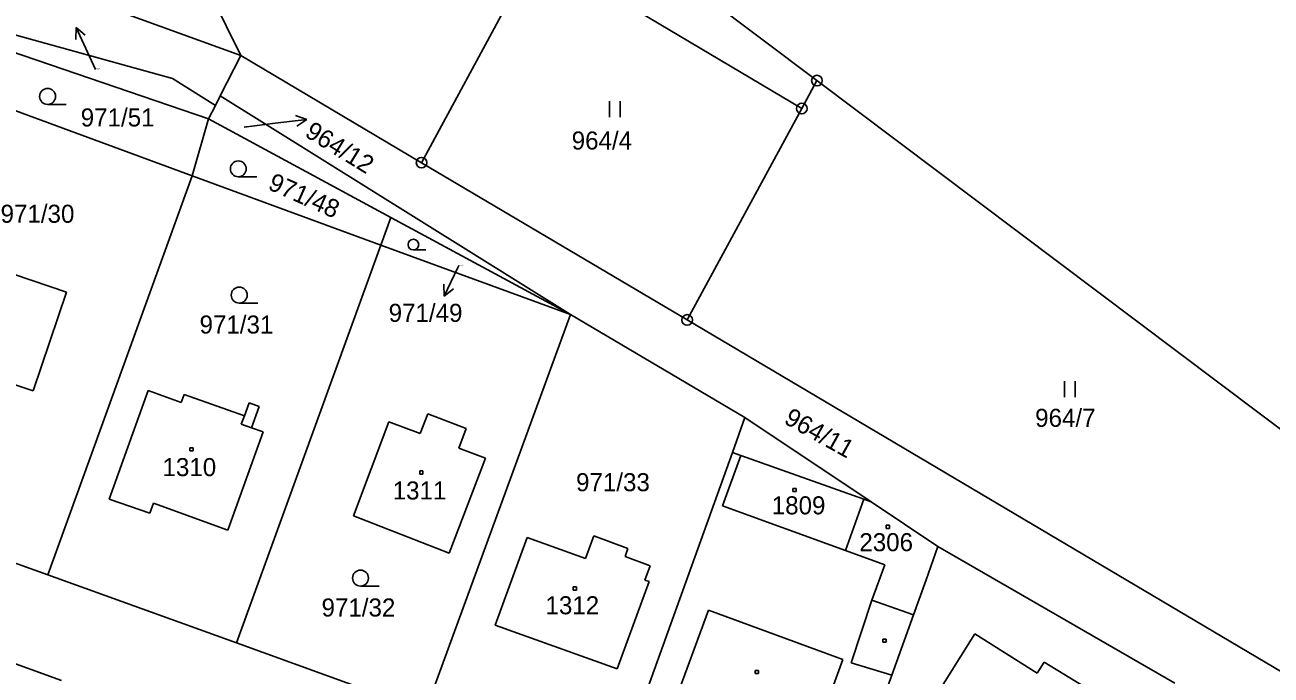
# Model space of a CAD drawing. Extents: x -795483 to -789093, y -1112258 to -1108741.
# Drawn here: x -791447.9 to -791330.6, y -1109247.2 to -1109186 of the extents above; entities that cross this region are included whole.
import ezdxf

# ---------------------------------------------------------------- set-up
doc = ezdxf.new("R2010")
doc.units = 0
for name, color, linetype in [('Komunikace', 7, 'Continuous'), ('Vrstva 1', 7, 'Continuous'), ('Vrstva 14', 7, 'Continuous'), ('Vrstva 15', 7, 'Continuous'), ('Vrstva 16', 7, 'Continuous'), ('Vrstva 2', 7, 'Continuous'), ('Vrstva 23', 7, 'Continuous'), ('Vrstva 25', 7, 'Continuous'), ('Vrstva 28', 7, 'Continuous')]:
    doc.layers.add(name, color=color, linetype=linetype)

msp = doc.modelspace()

# ---------------------------------------------------------------- linework, layer by layer
at = {"layer": 'Komunikace'}
for p, q in [((-791441.28, -1109190.15), (-791441.85, -1109188.93)), ((-791427.28, -1109195.57), (-791424.38, -1109195.22)), ((-791407.06, -1109208.62), (-791407.15, -1109208.8))]:
    msp.add_line(p, q, dxfattribs=at)
at = {"layer": 'Vrstva 1'}
for p, q in [((-791420.11, -1109155.99), (-791373.34, -1109191.2)), ((-791470.73, -1109173.15), (-791427.61, -1109188.84)), ((-791473.91, -1109180), (-791434.03, -1109191)), ((-791427.61, -1109188.84), (-791430.42, -1109183.15)), ((-791430.65, -1109194.8), (-791451.17, -1109187.78)), ((-791429.55, -1109192.64), (-791427.61, -1109188.84)), ((-791410.58, -1109198.93), (-791427.61, -1109188.84)), ((-791434.03, -1109191), (-791430, -1109193.53)), ((-791373.34, -1109191.2), (-791374.77, -1109193.83)), ((-791313.8, -1109236.01), (-791373.34, -1109191.2)), ((-791432.2, -1109200.16), (-791452.89, -1109192.56)), ((-791430, -1109193.53), (-791429.55, -1109192.64)), ((-791396.56, -1109213.24), (-791429.55, -1109192.64)), ((-791430.65, -1109194.8), (-791430, -1109193.53)), ((-791374.77, -1109193.83), (-791385.57, -1109213.74)), ((-791432.2, -1109200.16), (-791430.65, -1109194.8)), ((-791430.65, -1109194.8), (-791413.47, -1109204.09)), ((-791385.57, -1109213.74), (-791410.58, -1109198.93)), ((-791445.77, -1109237.76), (-791432.2, -1109200.16)), ((-791414.41, -1109206.69), (-791432.2, -1109200.16)), ((-791414.41, -1109206.69), (-791413.47, -1109204.09)), ((-791413.47, -1109204.09), (-791396.56, -1109213.24)), ((-791414.41, -1109206.69), (-791428.02, -1109244.16)), ((-791396.56, -1109213.24), (-791414.41, -1109206.69)), ((-791455.14, -1109207.38), (-791444.01, -1109211.13)), ((-791444.01, -1109211.13), (-791447.16, -1109220.42)), ((-791396.56, -1109213.24), (-791410.23, -1109250.58)), ((-791380.13, -1109222.92), (-791396.56, -1109213.24)), ((-791320.64, -1109252.2), (-791385.57, -1109213.74)), ((-791447.16, -1109220.42), (-791458.27, -1109216.76)), ((-791439.99, -1109230.61), (-791436.34, -1109220.4)), ((-791436.34, -1109220.4), (-791433.22, -1109221.52)), ((-791433.22, -1109221.52), (-791432.94, -1109220.75)), ((-791432.94, -1109220.75), (-791427.27, -1109222.77)), ((-791427.27, -1109222.77), (-791426.83, -1109221.55)), ((-791426.83, -1109221.55), (-791425.88, -1109221.89)), ((-791425.88, -1109221.89), (-791426.6, -1109223.89)), ((-791417, -1109232.18), (-791413.67, -1109223.33)), ((-791413.67, -1109223.33), (-791410.71, -1109224.45)), ((-791410.71, -1109224.45), (-791410, -1109222.58)), ((-791410, -1109222.58), (-791406.38, -1109223.97)), ((-791380.13, -1109222.92), (-791381.31, -1109226.21)), ((-791368.24, -1109230.87), (-791380.13, -1109222.92)), ((-791425.51, -1109224.28), (-791428.83, -1109233.53)), ((-791426.6, -1109223.89), (-791425.51, -1109224.28)), ((-791406.38, -1109223.97), (-791407.08, -1109225.82)), ((-791407.08, -1109225.82), (-791404.55, -1109226.77)), ((-791404.55, -1109226.77), (-791407.98, -1109235.7)), ((-791381.31, -1109226.21), (-791392.38, -1109257.01)), ((-791382.23, -1109231.26), (-791380.5, -1109226.5)), ((-791381.31, -1109226.21), (-791380.5, -1109226.5)), ((-791380.5, -1109226.5), (-791368.92, -1109230.63)), ((-791445.77, -1109237.76), (-791466.47, -1109230.29)), ((-791436.16, -1109231.94), (-791439.99, -1109230.61)), ((-791368.92, -1109230.63), (-791370.66, -1109235.45)), ((-791435.83, -1109231.01), (-791436.16, -1109231.94)), ((-791428.83, -1109233.53), (-791435.83, -1109231.01)), ((-791370.66, -1109235.45), (-791382.23, -1109231.26)), ((-791368.24, -1109230.87), (-791361.95, -1109235.08)), ((-791407.98, -1109235.7), (-791417, -1109232.18)), ((-791403.64, -1109242.47), (-791400.64, -1109234.23)), ((-791400.64, -1109234.23), (-791395.14, -1109236.22)), ((-791395.14, -1109236.22), (-791394.36, -1109234.06)), ((-791394.36, -1109234.06), (-791391.15, -1109235.25)), ((-791391.15, -1109235.25), (-791391.41, -1109236.03)), ((-791361.95, -1109235.08), (-791363.07, -1109238.2)), ((-791339.64, -1109247.94), (-791361.95, -1109235.08)), ((-791391.41, -1109236.03), (-791389.05, -1109236.91)), ((-791366.96, -1109236.79), (-791370.66, -1109235.45)), ((-791428.02, -1109244.16), (-791445.77, -1109237.76)), ((-791389.05, -1109236.91), (-791389.55, -1109238.24)), ((-791368.17, -1109240.14), (-791366.96, -1109236.79)), ((-791389.14, -1109238.37), (-791392.15, -1109246.59)), ((-791389.55, -1109238.24), (-791389.14, -1109238.37)), ((-791363.07, -1109238.2), (-791364.26, -1109241.51)), ((-791370.12, -1109246.02), (-791368.17, -1109240.14)), ((-791463.37, -1109240.91), (-791444.48, -1109247.71)), ((-791387.37, -1109251.4), (-791383.54, -1109241.06)), ((-791383.54, -1109241.06), (-791370.9, -1109245.73)), ((-791392.15, -1109246.59), (-791403.64, -1109242.47)), ((-791364.26, -1109241.51), (-791366.3, -1109247.18)), ((-791358.46, -1109243.31), (-791364.96, -1109253.6)), ((-791358.46, -1109243.31), (-791352.6, -1109247.02)), ((-791410.23, -1109250.58), (-791428.02, -1109244.16)), ((-791370.9, -1109245.73), (-791374.66, -1109256.04)), ((-791352.6, -1109247.02), (-791351.95, -1109245.98)), ((-791351.95, -1109245.98), (-791347.66, -1109248.59)), ((-791366.3, -1109247.18), (-791372.42, -1109264.21)), ((-791366.3, -1109247.18), (-791370.12, -1109246.02))]:
    msp.add_line(p, q, dxfattribs=at)
msp.add_lwpolyline([(-791410.58, -1109198.93), (-791399.78, -1109178.95), (-791374.77, -1109193.83)], dxfattribs=at)
at = {"layer": 'Vrstva 16'}
for p, q in [((-791443.12, -1109186.21), (-791443.15, -1109187.33)), ((-791441.85, -1109188.93), (-791443.12, -1109186.21)), ((-791443.12, -1109186.21), (-791442.25, -1109186.91)), ((-791424.38, -1109195.22), (-791421.4, -1109194.86)), ((-791421.4, -1109194.86), (-791422.45, -1109194.49)), ((-791421.4, -1109194.86), (-791422.33, -1109195.48)), ((-791407.15, -1109208.8), (-791408.45, -1109211.5)), ((-791408.45, -1109211.5), (-791408.47, -1109210.38)), ((-791408.45, -1109211.5), (-791407.57, -1109210.82))]:
    msp.add_line(p, q, dxfattribs=at)
at = {"layer": 'Vrstva 2'}
for p, q in [((-791427.27, -1109222.77), (-791427.58, -1109223.54)), ((-791427.58, -1109223.54), (-791426.6, -1109223.89)), ((-791368.92, -1109230.63), (-791368.24, -1109230.87)), ((-791368.17, -1109240.14), (-791364.26, -1109241.51))]:
    msp.add_line(p, q, dxfattribs=at)
at = {"layer": 'Vrstva 23'}
for p, q in [((-791392.88, -1109194.65), (-791392.88, -1109193.15)), ((-791391.88, -1109193.15), (-791391.88, -1109194.65)), ((-791445.8, -1109193.44), (-791444.05, -1109193.44)), ((-791427.84, -1109200.26), (-791426.09, -1109200.26)), ((-791411.35, -1109207.15), (-791410.18, -1109207.15)), ((-791427.75, -1109212.15), (-791426, -1109212.15)), ((-791350.03, -1109221.02), (-791350.03, -1109219.52)), ((-791349.03, -1109219.52), (-791349.03, -1109221.02)), ((-791416.33, -1109238.8), (-791414.58, -1109238.8))]:
    msp.add_line(p, q, dxfattribs=at)
for centre, radius in [((-791445.8, -1109192.69), 0.75), ((-791427.84, -1109199.51), 0.75), ((-791411.35, -1109206.65), 0.503), ((-791427.75, -1109211.4), 0.75), ((-791416.33, -1109238.05), 0.75)]:
    msp.add_circle(centre, radius, dxfattribs=at)
at = {"layer": 'Vrstva 25'}
for p, q in [((-791432.39, -1109225.77), (-791432.09, -1109225.77)), ((-791432.39, -1109226.07), (-791432.39, -1109225.77)), ((-791432.09, -1109225.77), (-791432.09, -1109226.07)), ((-791432.09, -1109226.07), (-791432.39, -1109226.07)), ((-791410.75, -1109227.96), (-791410.45, -1109227.96)), ((-791410.75, -1109228.26), (-791410.75, -1109227.96)), ((-791410.45, -1109228.26), (-791410.75, -1109228.26)), ((-791410.45, -1109227.96), (-791410.45, -1109228.26)), ((-791375.61, -1109229.61), (-791375.31, -1109229.61)), ((-791375.61, -1109229.91), (-791375.61, -1109229.61)), ((-791375.31, -1109229.91), (-791375.61, -1109229.91)), ((-791375.31, -1109229.61), (-791375.31, -1109229.91)), ((-791366.82, -1109233.07), (-791366.52, -1109233.07)), ((-791366.82, -1109233.37), (-791366.82, -1109233.07)), ((-791366.52, -1109233.07), (-791366.52, -1109233.37)), ((-791366.52, -1109233.37), (-791366.82, -1109233.37)), ((-791396.3, -1109238.89), (-791396, -1109238.89)), ((-791396.3, -1109239.19), (-791396.3, -1109238.89)), ((-791396, -1109238.89), (-791396, -1109239.19)), ((-791396, -1109239.19), (-791396.3, -1109239.19)), ((-791367.13, -1109243.8), (-791366.83, -1109243.8)), ((-791367.13, -1109244.1), (-791367.13, -1109243.8)), ((-791366.83, -1109244.1), (-791367.13, -1109244.1)), ((-791366.83, -1109243.8), (-791366.83, -1109244.1)), ((-791379.15, -1109246.74), (-791378.85, -1109246.74)), ((-791379.15, -1109247.04), (-791379.15, -1109246.74)), ((-791378.85, -1109247.04), (-791379.15, -1109247.04)), ((-791378.85, -1109246.74), (-791378.85, -1109247.04))]:
    msp.add_line(p, q, dxfattribs=at)
at = {"layer": 'Vrstva 28'}
for centre, radius in [((-791373.34, -1109191.2), 0.5), ((-791373.34, -1109191.2), 0.5), ((-791373.34, -1109191.2), 0.01), ((-791373.34, -1109191.2), 0.01), ((-791374.77, -1109193.83), 0.5), ((-791374.77, -1109193.83), 0.01), ((-791410.58, -1109198.93), 0.5), ((-791410.58, -1109198.93), 0.01), ((-791385.57, -1109213.74), 0.5), ((-791385.57, -1109213.74), 0.5), ((-791385.57, -1109213.74), 0.01), ((-791385.57, -1109213.74), 0.01)]:
    msp.add_circle(centre, radius, dxfattribs=at)

# ---------------------------------------------------------------- texts
at = {"layer": 'Vrstva 14'}
for s, height, p in [('964/18', 0.1, (-791441.28, -1109190.15)), ('971/51', 1.7, (-791442.68, -1109195.52)), ('964/12', 0.1, (-791427.28, -1109195.57)), ('964/4', 1.7, (-791396.44, -1109197.69)), ('971/30', 1.7, (-791450.23, -1109204.59)), ('971/49', 0.1, (-791407.06, -1109208.62)), ('971/31', 1.7, (-791431.49, -1109215.02)), ('964/7', 1.7, (-791352.79, -1109223.81)), ('971/33', 1.7, (-791396.03, -1109229.87)), ('971/32', 1.7, (-791420, -1109241.67))]:
    msp.add_text(s, height=height, dxfattribs=at).set_placement(p)
for s, rotation, p in [('971/48', 336.0244, (-791425.15, -1109201.39)), ('964/11', 330.7334, (-791376.55, -1109223.42))]:
    msp.add_text(s, height=1.7, rotation=rotation, dxfattribs=at).set_placement(p)
at = {"layer": 'Vrstva 15'}
for s, p in [('1310', (-791434.98, -1109228.45)), ('1311', (-791413.3, -1109230.65)), ('1809', (-791377.6, -1109232.05)), ('2306', (-791369.35, -1109235.52)), ('1312', (-791398.91, -1109241.46))]:
    msp.add_text(s, height=1.7, dxfattribs=at).set_placement(p)
at = {"layer": 'Vrstva 16'}
msp.add_text('964/12', height=1.7, rotation=328.3886, dxfattribs=at).set_placement((-791421.68, -1109196.4))
msp.add_text('971/49', height=1.7, dxfattribs=at).set_placement((-791413.68, -1109213.92))

doc.saveas('drawing.dxf')
